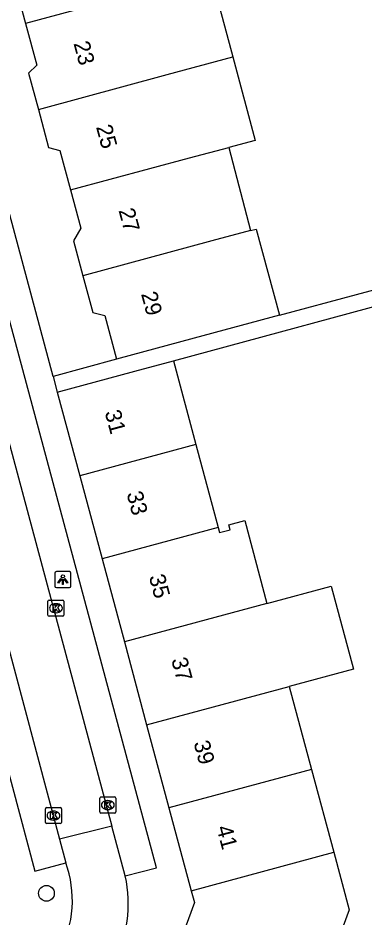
# Model space of a CAD drawing. Extents: x 162542 to 163144, y 380786 to 381511.
# Drawn here: x 162704.1 to 162725.6, y 380901.8 to 380957.7 of the extents above; entities that cross this region are included whole.
import ezdxf

# ---------------------------------------------------------------- set-up
doc = ezdxf.new("R2010")
doc.units = 0
for name, color, linetype in [('IMGEO_Boom', 7, 'Continuous'), ('IMGEO_Kolk', 7, 'Continuous'), ('IMGEO_Lichtpunt', 7, 'Continuous'), ('IMGEO_Pand', 7, 'Continuous'), ('IMGEO_Pand_nummerreeks', 7, 'Continuous'), ('IMGEO_Rijbaan_lokaal_open', 7, 'Continuous'), ('IMGEO_Voetpad_open', 7, 'Continuous')]:
    doc.layers.add(name, color=color, linetype=linetype)

msp = doc.modelspace()

# ---------------------------------------------------------------- linework, layer by layer
at = {"layer": 'IMGEO_Boom'}
msp.add_circle((162705.839, 380903.365), 0.489, dxfattribs=at)
at = {"layer": 'IMGEO_Kolk'}
for p, q in [((162706.002, 380921.575), (162706.854, 380921.575)), ((162705.927, 380920.649), (162705.927, 380921.501)), ((162706.415, 380921.355), (162706.44, 380921.355)), ((162706.928, 380921.501), (162706.928, 380920.649)), ((162706.854, 380920.575), (162706.002, 380920.575)), ((162706.438, 380920.795), (162706.413, 380920.795)), ((162709.154, 380908.421), (162709.154, 380909.273)), ((162709.229, 380909.347), (162710.081, 380909.347)), ((162710.155, 380909.273), (162710.155, 380908.421)), ((162705.849, 380908.692), (162706.701, 380908.692)), ((162709.642, 380909.127), (162709.667, 380909.127)), ((162705.774, 380907.766), (162705.774, 380908.618)), ((162706.262, 380908.472), (162706.287, 380908.472)), ((162706.775, 380908.618), (162706.775, 380907.766)), ((162710.081, 380908.347), (162709.229, 380908.347)), ((162709.665, 380908.567), (162709.64, 380908.567)), ((162706.701, 380907.692), (162705.849, 380907.692)), ((162706.285, 380907.912), (162706.26, 380907.912))]:
    msp.add_line(p, q, dxfattribs=at)
for points in [[(162706.002, 380921.575), (162706.854, 380921.575)], [(162705.927, 380920.649), (162705.927, 380921.501)], [(162706.248, 380921.275), (162706.371, 380921.275), (162706.371, 380921.124), (162706.501, 380921.275), (162706.665, 380921.275), (162706.519, 380921.124), (162706.672, 380920.875), (162706.52, 380920.875), (162706.435, 380921.039), (162706.371, 380920.972), (162706.371, 380920.875), (162706.248, 380920.875), (162706.248, 380921.275)], [(162706.928, 380921.501), (162706.928, 380920.649)], [(162706.854, 380920.575), (162706.002, 380920.575)], [(162709.154, 380908.421), (162709.154, 380909.273)], [(162709.229, 380909.347), (162710.081, 380909.347)], [(162710.155, 380909.273), (162710.155, 380908.421)], [(162705.849, 380908.692), (162706.701, 380908.692)], [(162709.475, 380909.047), (162709.598, 380909.047), (162709.598, 380908.896), (162709.728, 380909.047), (162709.892, 380909.047), (162709.746, 380908.896), (162709.899, 380908.647), (162709.747, 380908.647), (162709.662, 380908.811), (162709.598, 380908.744), (162709.598, 380908.647), (162709.475, 380908.647), (162709.475, 380909.047)], [(162705.774, 380907.766), (162705.774, 380908.618)], [(162706.095, 380908.392), (162706.218, 380908.392), (162706.218, 380908.241), (162706.348, 380908.392), (162706.512, 380908.392), (162706.366, 380908.241), (162706.519, 380907.992), (162706.367, 380907.992), (162706.282, 380908.156), (162706.218, 380908.089), (162706.218, 380907.992), (162706.095, 380907.992), (162706.095, 380908.392)], [(162706.775, 380908.618), (162706.775, 380907.766)], [(162710.081, 380908.347), (162709.229, 380908.347)], [(162706.701, 380907.692), (162705.849, 380907.692)]]:
    msp.add_lwpolyline(points, dxfattribs=at)
for centre, start, end in [((162706.004, 380921.499), 91.552, 178.448), ((162706.004, 380921.499), 91.552, 178.448), ((162706.852, 380921.499), 1.552, 88.448), ((162706.852, 380921.499), 1.552, 88.448), ((162706.004, 380920.651), 181.552, 268.448), ((162706.004, 380920.651), 181.552, 268.448), ((162706.852, 380920.651), 271.552, 358.448), ((162706.852, 380920.651), 271.552, 358.448), ((162709.231, 380909.271), 91.552, 178.448), ((162709.231, 380909.271), 91.552, 178.448), ((162710.079, 380909.271), 1.552, 88.448), ((162710.079, 380909.271), 1.552, 88.448), ((162705.851, 380908.616), 91.552, 178.448), ((162705.851, 380908.616), 91.552, 178.448), ((162706.699, 380908.616), 1.552, 88.448), ((162706.699, 380908.616), 1.552, 88.448), ((162709.231, 380908.423), 181.552, 268.448), ((162709.231, 380908.423), 181.552, 268.448), ((162710.079, 380908.423), 271.552, 358.448), ((162710.079, 380908.423), 271.552, 358.448), ((162705.851, 380907.768), 181.552, 268.448), ((162705.851, 380907.768), 181.552, 268.448), ((162706.699, 380907.768), 271.552, 358.448), ((162706.699, 380907.768), 271.552, 358.448)]:
    msp.add_arc(centre, 0.0765, start, end, dxfattribs=at)
for centre, major_axis, ratio, start_param, end_param in [((162706.414, 380921.075), (-0.387, 0.002), 0.722429, 4.712389, 7.853982), ((162706.439, 380921.075), (-0.39, 0.002), 0.717154, 1.570796, 4.712389), ((162709.641, 380908.847), (-0.387, 0.002), 0.722429, 4.712389, 7.853982), ((162709.666, 380908.847), (-0.39, 0.002), 0.717154, 1.570796, 4.712389), ((162706.261, 380908.192), (-0.387, 0.002), 0.722429, 4.712389, 7.853982), ((162706.286, 380908.192), (-0.39, 0.002), 0.717154, 1.570796, 4.712389)]:
    msp.add_ellipse(centre, major_axis=major_axis, ratio=ratio, start_param=start_param, end_param=end_param, dxfattribs=at)
at = {"layer": 'IMGEO_Lichtpunt'}
for p, q in [((162706.362, 380923.252), (162706.362, 380922.445)), ((162706.362, 380923.252), (162706.362, 380922.445)), ((162707.264, 380923.347), (162706.456, 380923.347)), ((162707.264, 380923.347), (162706.456, 380923.347)), ((162707.358, 380922.445), (162707.358, 380923.252)), ((162707.358, 380922.445), (162707.358, 380923.252)), ((162706.456, 380922.351), (162707.264, 380922.351)), ((162706.456, 380922.351), (162707.264, 380922.351))]:
    msp.add_line(p, q, dxfattribs=at)
for points in [[(162706.736, 380922.916), (162706.775, 380922.888), (162706.587, 380922.626), (162706.549, 380922.653), (162706.736, 380922.916)], [(162706.838, 380922.868), (162706.885, 380922.868), (162706.885, 380922.546), (162706.838, 380922.546), (162706.838, 380922.868)], [(162706.948, 380922.888), (162706.986, 380922.915), (162707.173, 380922.653), (162707.134, 380922.625), (162706.948, 380922.888)]]:
    msp.add_lwpolyline(points, dxfattribs=at)
msp.add_circle((162706.861, 380923.05), 0.0994, dxfattribs=at)
for centre, start, end in [((162706.456, 380923.252), 90, 180), ((162706.456, 380923.252), 90, 180), ((162707.264, 380923.252), 0, 90), ((162707.264, 380923.252), 0, 90), ((162706.456, 380922.445), 180, 270), ((162706.456, 380922.445), 180, 270), ((162707.264, 380922.445), 270, 0), ((162707.264, 380922.445), 270, 360)]:
    msp.add_arc(centre, 0.0946, start, end, dxfattribs=at)
at = {"layer": 'IMGEO_Pand'}
for points in [[(162702.532, 380962.397), (162703.2, 380959.912), (162703.91, 380959.722), (162704.538, 380957.391)], [(162716.039, 380960.493), (162704.538, 380957.391)], [(162716.039, 380960.493), (162717.431, 380955.323)], [(162704.538, 380957.391), (162705.233, 380954.808), (162704.732, 380954.306), (162705.336, 380952.061)], [(162705.336, 380952.061), (162713.355, 380954.226), (162717.431, 380955.323)], [(162717.431, 380955.323), (162718.832, 380950.117), (162717.189, 380949.69)], [(162705.336, 380952.061), (162705.975, 380949.688), (162706.67, 380949.502), (162707.33, 380947.052)], [(162707.33, 380947.052), (162714.747, 380949.055), (162717.189, 380949.69)], [(162717.189, 380949.69), (162718.53, 380944.531)], [(162707.33, 380947.052), (162707.969, 380944.678), (162707.522, 380943.902), (162708.11, 380941.716)], [(162718.53, 380944.531), (162716.139, 380943.885), (162708.11, 380941.716)], [(162718.53, 380944.531), (162718.89, 380944.628), (162720.329, 380939.279)], [(162708.11, 380941.716), (162708.72, 380939.45), (162709.474, 380939.249), (162710.2, 380936.552)], [(162720.329, 380939.279), (162715.029, 380937.852), (162710.2, 380936.552)], [(162706.514, 380934.488), (162711.343, 380935.788), (162713.74, 380936.433)], [(162713.74, 380936.433), (162715.137, 380931.242)], [(162706.514, 380934.488), (162707.911, 380929.298)], [(162715.137, 380931.242), (162707.911, 380929.298)], [(162715.137, 380931.242), (162716.524, 380926.087)], [(162707.911, 380929.298), (162709.298, 380924.143)], [(162716.524, 380926.087), (162709.298, 380924.143)], [(162716.524, 380926.087), (162716.609, 380925.77), (162717.274, 380925.949), (162717.191, 380926.26), (162718.172, 380926.525), (162719.558, 380921.376)], [(162709.298, 380924.143), (162710.685, 380918.989)], [(162719.558, 380921.376), (162723.556, 380922.452), (162724.944, 380917.295), (162720.946, 380916.22)], [(162719.558, 380921.376), (162710.685, 380918.989)], [(162710.685, 380918.989), (162712.073, 380913.833)], [(162712.073, 380913.833), (162720.946, 380916.22)], [(162720.946, 380916.22), (162722.334, 380911.064)], [(162712.073, 380913.833), (162713.461, 380908.677)], [(162722.334, 380911.064), (162713.461, 380908.677)], [(162722.334, 380911.064), (162723.721, 380905.91)], [(162713.461, 380908.677), (162714.848, 380903.523)], [(162714.848, 380903.523), (162723.721, 380905.91)], [(162723.721, 380905.91), (162724.683, 380902.335), (162721.674, 380894.157)], [(162714.848, 380903.523), (162715.042, 380902.802), (162713.032, 380897.337)]]:
    msp.add_lwpolyline(points, dxfattribs=at)
at = {"layer": 'IMGEO_Rijbaan_lokaal_open'}
for points in [[(162695.575, 380960.905), (162701.136, 380940.155), (162709.913, 380907.542)], [(162692.381, 380960.061), (162698.683, 380936.532), (162706.644, 380906.737)], [(162709.913, 380907.542), (162706.644, 380906.737)], [(162710.745, 380904.452), (162709.913, 380907.542)], [(162706.644, 380906.737), (162707.037, 380905.267)]]:
    msp.add_lwpolyline(points, dxfattribs=at)
for centre, radius, start, end in [((162700.573, 380902.918), 6.878, 332.274, 19.9732), ((162702.814, 380902.728), 8.116, 332.2394, 12.2618)]:
    msp.add_arc(centre, radius, start, end, dxfattribs=at)
at = {"layer": 'IMGEO_Voetpad_open'}
for points in [[(162710.745, 380904.452), (162712.676, 380904.954), (162703.077, 380940.669), (162692.302, 380980.894), (162682.481, 381017.441)], [(162675.433, 381015.533), (162689.141, 380964.447), (162696.752, 380936.051), (162705.116, 380904.731), (162707.037, 380905.267)], [(162706.249, 380935.475), (162689.525, 380997.741)], [(162720.329, 380939.279), (162729.92, 380941.849)], [(162713.74, 380936.433), (162730.266, 380940.915)], [(162710.2, 380936.552), (162706.249, 380935.475)], [(162706.249, 380935.475), (162706.514, 380934.488)]]:
    msp.add_lwpolyline(points, dxfattribs=at)

# ---------------------------------------------------------------- texts
at = {"layer": 'IMGEO_Pand_nummerreeks'}
for s, rotation, p in [('23', 285.1121, (162707.516, 380956.157)), ('25', 285.1144, (162708.917, 380950.972)), ('27', 285.1144, (162710.317, 380945.786)), ('29', 285.1144, (162711.718, 380940.6)), ('31', 285.0638, (162709.457, 380933.251)), ('33', 285.0638, (162710.816, 380928.199)), ('35', 285.0638, (162712.205, 380923.039)), ('37', 285.0638, (162713.594, 380917.878)), ('39', 285.0638, (162714.983, 380912.717)), ('41', 285.0638, (162716.402, 380907.447))]:
    msp.add_text(s, height=1, rotation=rotation, dxfattribs=at).set_placement(p)

doc.saveas('drawing.dxf')
